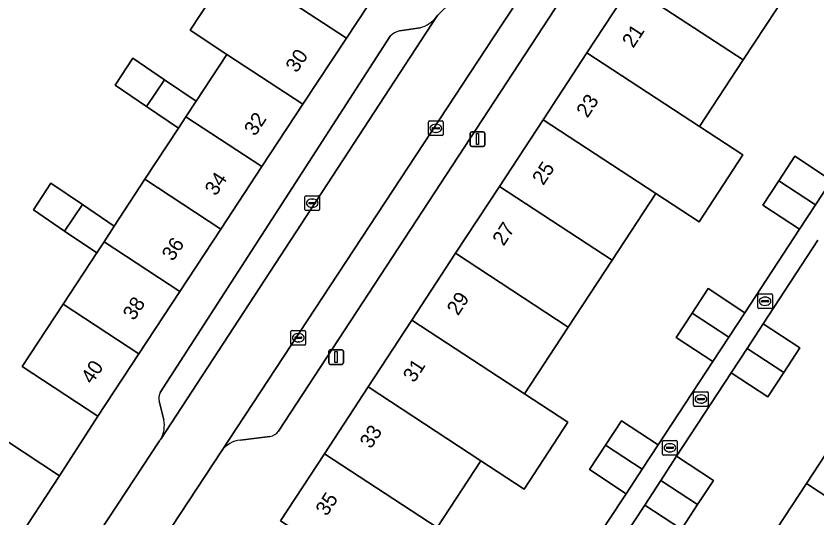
# Model space of a CAD drawing. Extents: x 159279 to 160377, y 384531 to 385888.
# Drawn here: x 159703.6 to 159758.3, y 385128 to 385162.2 of the extents above; entities that cross this region are included whole.
import ezdxf

# ---------------------------------------------------------------- set-up
doc = ezdxf.new("R2010")
doc.units = 0
for name, color, linetype in [('IMGEO_Erf', 7, 'Continuous'), ('IMGEO_Kolk', 7, 'Continuous'), ('IMGEO_Lichtmast', 7, 'Continuous'), ('IMGEO_Pand', 7, 'Continuous'), ('IMGEO_Pand_nummerreeks', 7, 'Continuous'), ('IMGEO_Parkeervlak_open', 7, 'Continuous'), ('IMGEO_Rijbaan_lokaal_open', 7, 'Continuous'), ('IMGEO_Rioolput', 7, 'Continuous'), ('IMGEO_Voetpad_open', 7, 'Continuous')]:
    doc.layers.add(name, color=color, linetype=linetype)

msp = doc.modelspace()

# ---------------------------------------------------------------- linework, layer by layer
at = {"layer": 'IMGEO_Erf'}
for points in [[(159759.28, 385168.349), (159756.293, 385163.786), (159753.306, 385159.222), (159750.318, 385154.659), (159753.265, 385152.73), (159750.282, 385148.163), (159747.331, 385150.095), (159744.344, 385145.532), (159741.357, 385140.969), (159738.37, 385136.405), (159741.326, 385134.47), (159738.339, 385129.907), (159735.382, 385131.842), (159732.395, 385127.278)], [(159701.691, 385134.05), (159706.607, 385130.815), (159709.243, 385134.889), (159704.061, 385138.271), (159706.858, 385142.536), (159709.157, 385146.04), (159706.965, 385147.526), (159704.833, 385148.972), (159706.024, 385150.797), (159708.188, 385149.33), (159710.352, 385147.862), (159712.453, 385151.066), (159714.741, 385154.553), (159712.552, 385156.037), (159710.414, 385157.487), (159711.629, 385159.329), (159713.79, 385157.864), (159715.951, 385156.398), (159718.048, 385159.596), (159715.542, 385161.244), (159718.508, 385165.756)], [(159741.554, 385123.901), (159745.311, 385129.587), (159742.801, 385131.23), (159743.893, 385132.898), (159744.985, 385134.567), (159747.495, 385132.924), (159751.236, 385138.614), (159748.726, 385140.257), (159749.818, 385141.925), (159750.91, 385143.594), (159753.42, 385141.951), (159757.142, 385147.651), (159754.631, 385149.294), (159755.723, 385150.963), (159756.815, 385152.631), (159759.326, 385150.988)], [(159758.395, 385146.894), (159754.668, 385141.188), (159757.176, 385139.549), (159756.075, 385137.875), (159754.982, 385136.212), (159752.476, 385137.839), (159748.755, 385132.149), (159751.271, 385130.492), (159750.184, 385128.839), (159749.077, 385127.155), (159746.579, 385128.81), (159742.826, 385123.104), (159745.336, 385121.461), (159744.245, 385119.794), (159743.153, 385118.126), (159740.643, 385119.769), (159738.659, 385116.654), (159745.684, 385112.054), (159748.638, 385116.567), (159751.629, 385121.137), (159754.619, 385125.706), (159757.61, 385130.276), (159760.601, 385134.845)]]:
    msp.add_lwpolyline(points, dxfattribs=at)
at = {"layer": 'IMGEO_Kolk'}
for p, q in [((159731.814, 385154.118), (159731.814, 385154.97)), ((159731.889, 385155.044), (159732.741, 385155.044)), ((159732.302, 385154.824), (159732.327, 385154.824)), ((159732.815, 385154.97), (159732.815, 385154.118)), ((159732.073, 385154.538), (159732.073, 385154.55)), ((159732.511, 385154.501), (159732.113, 385154.501)), ((159732.116, 385154.587), (159732.514, 385154.587)), ((159732.325, 385154.264), (159732.3, 385154.264)), ((159732.557, 385154.55), (159732.557, 385154.538)), ((159732.741, 385154.044), (159731.889, 385154.044)), ((159723.451, 385149.931), (159724.303, 385149.931)), ((159723.376, 385149.005), (159723.376, 385149.857)), ((159723.635, 385149.425), (159723.635, 385149.437)), ((159724.073, 385149.388), (159723.675, 385149.388)), ((159723.678, 385149.474), (159724.076, 385149.474)), ((159723.864, 385149.711), (159723.889, 385149.711)), ((159724.119, 385149.437), (159724.119, 385149.425)), ((159724.377, 385149.857), (159724.377, 385149.005)), ((159724.303, 385148.931), (159723.451, 385148.931)), ((159723.887, 385149.151), (159723.862, 385149.151)), ((159754.288, 385142.305), (159754.288, 385143.157)), ((159754.363, 385143.231), (159755.215, 385143.231)), ((159754.59, 385142.774), (159754.988, 385142.774)), ((159754.776, 385143.011), (159754.801, 385143.011)), ((159755.289, 385143.157), (159755.289, 385142.305)), ((159755.215, 385142.231), (159754.363, 385142.231)), ((159754.547, 385142.725), (159754.547, 385142.737)), ((159754.985, 385142.688), (159754.587, 385142.688)), ((159754.799, 385142.451), (159754.774, 385142.451)), ((159755.031, 385142.737), (159755.031, 385142.725)), ((159722.423, 385139.81), (159722.423, 385140.662)), ((159722.498, 385140.736), (159723.35, 385140.736)), ((159723.424, 385140.662), (159723.424, 385139.81)), ((159722.682, 385140.23), (159722.682, 385140.242)), ((159723.12, 385140.193), (159722.722, 385140.193)), ((159722.725, 385140.279), (159723.123, 385140.279)), ((159722.911, 385140.516), (159722.936, 385140.516)), ((159723.166, 385140.242), (159723.166, 385140.23)), ((159723.35, 385139.736), (159722.498, 385139.736)), ((159722.934, 385139.956), (159722.909, 385139.956)), ((159747.793, 385132.298), (159747.793, 385133.15)), ((159747.868, 385133.224), (159748.72, 385133.224)), ((159748.281, 385133.004), (159748.306, 385133.004)), ((159748.794, 385133.15), (159748.794, 385132.298)), ((159748.052, 385132.718), (159748.052, 385132.73)), ((159748.49, 385132.681), (159748.092, 385132.681)), ((159748.095, 385132.767), (159748.493, 385132.767)), ((159748.304, 385132.444), (159748.279, 385132.444)), ((159748.536, 385132.73), (159748.536, 385132.718)), ((159748.72, 385132.224), (159747.868, 385132.224))]:
    msp.add_line(p, q, dxfattribs=at)
for points in [[(159731.814, 385154.118), (159731.814, 385154.97)], [(159731.889, 385155.044), (159732.741, 385155.044)], [(159732.815, 385154.97), (159732.815, 385154.118)], [(159732.741, 385154.044), (159731.889, 385154.044)], [(159723.451, 385149.931), (159724.303, 385149.931)], [(159723.376, 385149.005), (159723.376, 385149.857)], [(159724.377, 385149.857), (159724.377, 385149.005)], [(159724.303, 385148.931), (159723.451, 385148.931)], [(159754.288, 385142.305), (159754.288, 385143.157)], [(159754.363, 385143.231), (159755.215, 385143.231)], [(159755.289, 385143.157), (159755.289, 385142.305)], [(159755.215, 385142.231), (159754.363, 385142.231)], [(159722.423, 385139.81), (159722.423, 385140.662)], [(159722.498, 385140.736), (159723.35, 385140.736)], [(159723.424, 385140.662), (159723.424, 385139.81)], [(159723.35, 385139.736), (159722.498, 385139.736)], [(159747.793, 385132.298), (159747.793, 385133.15)], [(159747.868, 385133.224), (159748.72, 385133.224)], [(159748.794, 385133.15), (159748.794, 385132.298)], [(159748.72, 385132.224), (159747.868, 385132.224)]]:
    msp.add_lwpolyline(points, dxfattribs=at)
for centre, radius, start, end in [((159731.891, 385154.968), 0.0765, 91.552, 178.448), ((159731.891, 385154.968), 0.0765, 91.552, 178.448), ((159732.739, 385154.968), 0.0765, 1.552, 88.448), ((159732.739, 385154.968), 0.0765, 1.552, 88.448), ((159732.113, 385154.547), 0.0403, 85.8775, 175.7526), ((159732.11, 385154.537), 0.0366, 178.938, 274.7102), ((159732.514, 385154.544), 0.043, 264.8664, 352.4533), ((159732.518, 385154.549), 0.0386, 1.7309, 96.639), ((159731.891, 385154.12), 0.0765, 181.552, 268.448), ((159731.891, 385154.12), 0.0765, 181.552, 268.448), ((159732.739, 385154.12), 0.0765, 271.552, 358.448), ((159732.739, 385154.12), 0.0765, 271.552, 358.448), ((159723.453, 385149.855), 0.0765, 91.552, 178.448), ((159723.453, 385149.855), 0.0765, 91.552, 178.448), ((159724.301, 385149.855), 0.0765, 1.552, 88.448), ((159724.301, 385149.855), 0.0765, 1.552, 88.448), ((159723.675, 385149.434), 0.0403, 85.8775, 175.7526), ((159723.672, 385149.424), 0.0366, 178.938, 274.7102), ((159724.076, 385149.431), 0.043, 264.8664, 352.4533), ((159724.08, 385149.436), 0.0386, 1.7309, 96.639), ((159723.453, 385149.007), 0.0765, 181.552, 268.448), ((159723.453, 385149.007), 0.0765, 181.552, 268.448), ((159724.301, 385149.007), 0.0765, 271.552, 358.448), ((159724.301, 385149.007), 0.0765, 271.552, 358.448), ((159754.365, 385143.155), 0.0765, 91.552, 178.448), ((159754.365, 385143.155), 0.0765, 91.552, 178.448), ((159754.587, 385142.734), 0.0403, 85.8775, 175.7526), ((159754.992, 385142.736), 0.0386, 1.7309, 96.639), ((159755.213, 385143.155), 0.0765, 1.552, 88.448), ((159755.213, 385143.155), 0.0765, 1.552, 88.448), ((159754.365, 385142.307), 0.0765, 181.552, 268.448), ((159754.365, 385142.307), 0.0765, 181.552, 268.448), ((159754.584, 385142.724), 0.0366, 178.938, 274.7102), ((159754.988, 385142.731), 0.043, 264.8664, 352.4533), ((159755.213, 385142.307), 0.0765, 271.552, 358.448), ((159755.213, 385142.307), 0.0765, 271.552, 358.448), ((159722.5, 385140.66), 0.0765, 91.552, 178.448), ((159722.5, 385140.66), 0.0765, 91.552, 178.448), ((159723.348, 385140.66), 0.0765, 1.552, 88.448), ((159723.348, 385140.66), 0.0765, 1.552, 88.448), ((159722.722, 385140.239), 0.0403, 85.8775, 175.7526), ((159722.719, 385140.229), 0.0366, 178.938, 274.7102), ((159723.123, 385140.236), 0.043, 264.8664, 352.4533), ((159723.127, 385140.241), 0.0386, 1.7309, 96.639), ((159722.5, 385139.812), 0.0765, 181.552, 268.448), ((159722.5, 385139.812), 0.0765, 181.552, 268.448), ((159723.348, 385139.812), 0.0765, 271.552, 358.448), ((159723.348, 385139.812), 0.0765, 271.552, 358.448), ((159747.87, 385133.148), 0.0765, 91.552, 178.448), ((159747.87, 385133.148), 0.0765, 91.552, 178.448), ((159748.718, 385133.148), 0.0765, 1.552, 88.448), ((159748.718, 385133.148), 0.0765, 1.552, 88.448), ((159748.092, 385132.727), 0.0403, 85.8775, 175.7526), ((159748.089, 385132.717), 0.0366, 178.938, 274.7102), ((159748.493, 385132.724), 0.043, 264.8664, 352.4533), ((159748.497, 385132.729), 0.0386, 1.7309, 96.639), ((159747.87, 385132.3), 0.0765, 181.552, 268.448), ((159747.87, 385132.3), 0.0765, 181.552, 268.448), ((159748.718, 385132.3), 0.0765, 271.552, 358.448), ((159748.718, 385132.3), 0.0765, 271.552, 358.448)]:
    msp.add_arc(centre, radius, start, end, dxfattribs=at)
for centre, major_axis, ratio, start_param, end_param in [((159732.301, 385154.544), (-0.387, 0.002), 0.722429, 4.712389, 7.853982), ((159732.326, 385154.544), (-0.39, 0.002), 0.717154, 1.570796, 4.712389), ((159723.863, 385149.431), (-0.387, 0.002), 0.722429, 4.712389, 7.853982), ((159723.888, 385149.431), (-0.39, 0.002), 0.717154, 1.570796, 4.712389), ((159754.775, 385142.731), (-0.387, 0.002), 0.722429, 4.712389, 7.853982), ((159754.8, 385142.731), (-0.39, 0.002), 0.717154, 1.570796, 4.712389), ((159722.91, 385140.236), (-0.387, 0.002), 0.722429, 4.712389, 7.853982), ((159722.935, 385140.236), (-0.39, 0.002), 0.717154, 1.570796, 4.712389), ((159748.28, 385132.724), (-0.387, 0.002), 0.722429, 4.712389, 7.853982), ((159748.305, 385132.724), (-0.39, 0.002), 0.717154, 1.570796, 4.712389)]:
    msp.add_ellipse(centre, major_axis=major_axis, ratio=ratio, start_param=start_param, end_param=end_param, dxfattribs=at)
at = {"layer": 'IMGEO_Lichtmast'}
for p, q in [((159734.763, 385154.303), (159735.553, 385154.303)), ((159735.553, 385154.303), (159734.763, 385154.303)), ((159734.663, 385153.403), (159734.663, 385154.203)), ((159734.663, 385154.203), (159734.663, 385153.403)), ((159735.653, 385154.203), (159735.653, 385153.403)), ((159735.653, 385153.403), (159735.653, 385154.203)), ((159735.553, 385153.303), (159734.763, 385153.303)), ((159734.763, 385153.303), (159735.553, 385153.303)), ((159725.007, 385138.517), (159725.007, 385139.317)), ((159725.007, 385139.317), (159725.007, 385138.517)), ((159725.107, 385139.417), (159725.897, 385139.417)), ((159725.897, 385139.417), (159725.107, 385139.417)), ((159725.997, 385139.317), (159725.997, 385138.517)), ((159725.997, 385138.517), (159725.997, 385139.317)), ((159725.897, 385138.417), (159725.107, 385138.417)), ((159725.107, 385138.417), (159725.897, 385138.417))]:
    msp.add_line(p, q, dxfattribs=at)
for points in [[(159735.083, 385154.178), (159735.233, 385154.178), (159735.233, 385153.428), (159735.083, 385153.428), (159735.083, 385154.178)], [(159725.427, 385139.292), (159725.577, 385139.292), (159725.577, 385138.542), (159725.427, 385138.542), (159725.427, 385139.292)]]:
    msp.add_lwpolyline(points, dxfattribs=at)
for centre, start, end in [((159734.763, 385154.203), 90, 180), ((159734.763, 385154.203), 90, 180), ((159735.553, 385154.203), 0, 90), ((159735.553, 385154.203), 360, 90), ((159734.763, 385153.403), 180, 270), ((159734.763, 385153.403), 180, 270), ((159735.553, 385153.403), 270, 0), ((159735.553, 385153.403), 270, 0), ((159725.107, 385139.317), 90, 180), ((159725.107, 385139.317), 90, 180), ((159725.897, 385139.317), 0, 90), ((159725.897, 385139.317), 360, 90), ((159725.107, 385138.517), 180, 270), ((159725.107, 385138.517), 180, 270), ((159725.897, 385138.517), 270, 0), ((159725.897, 385138.517), 270, 0)]:
    msp.add_arc(centre, 0.1, start, end, dxfattribs=at)
at = {"layer": 'IMGEO_Pand'}
for points in [[(159721.474, 385170.269), (159718.508, 385165.756), (159726.203, 385160.698), (159729.169, 385165.211)], [(159756.293, 385163.786), (159748.595, 385168.824), (159745.608, 385164.261), (159753.306, 385159.222)], [(159726.203, 385160.698), (159718.508, 385165.756), (159715.542, 385161.244), (159718.048, 385159.596), (159723.237, 385156.184)], [(159745.608, 385164.261), (159742.621, 385159.697), (159750.318, 385154.659), (159753.306, 385159.222)], [(159742.621, 385159.697), (159739.635, 385155.134), (159747.331, 385150.095), (159750.282, 385148.163), (159753.265, 385152.73), (159750.318, 385154.659)], [(159713.79, 385157.864), (159711.629, 385159.329), (159710.414, 385157.487), (159712.552, 385156.037)], [(159723.237, 385156.184), (159718.048, 385159.596), (159715.951, 385156.398), (159715.251, 385155.331), (159720.44, 385151.928)], [(159715.951, 385156.398), (159713.79, 385157.864), (159712.552, 385156.037), (159714.741, 385154.553), (159715.251, 385155.331)], [(159720.44, 385151.928), (159715.251, 385155.331), (159714.741, 385154.553), (159712.453, 385151.066), (159717.639, 385147.665)], [(159739.635, 385155.134), (159736.648, 385150.57), (159744.344, 385145.532), (159747.331, 385150.095)], [(159759.326, 385150.988), (159756.815, 385152.631), (159755.723, 385150.963), (159758.234, 385149.32)], [(159717.639, 385147.665), (159712.453, 385151.066), (159710.352, 385147.862), (159709.656, 385146.801), (159714.837, 385143.402)], [(159758.234, 385149.32), (159755.723, 385150.963), (159754.631, 385149.294), (159757.142, 385147.651)], [(159708.188, 385149.33), (159706.024, 385150.797), (159704.833, 385148.972), (159706.965, 385147.526)], [(159736.648, 385150.57), (159733.661, 385146.006), (159741.357, 385140.969), (159744.344, 385145.532)], [(159708.188, 385149.33), (159706.965, 385147.526), (159709.157, 385146.04), (159709.656, 385146.801), (159710.352, 385147.862)], [(159714.837, 385143.402), (159709.656, 385146.801), (159709.157, 385146.04), (159706.858, 385142.536), (159712.036, 385139.14)], [(159733.661, 385146.006), (159730.674, 385141.443), (159738.37, 385136.405), (159741.357, 385140.969)], [(159753.42, 385141.951), (159750.91, 385143.594), (159749.818, 385141.925), (159752.328, 385140.283)], [(159712.036, 385139.14), (159706.858, 385142.536), (159704.061, 385138.271), (159709.243, 385134.889)], [(159752.328, 385140.283), (159749.818, 385141.925), (159748.726, 385140.257), (159751.236, 385138.614)], [(159730.674, 385141.443), (159727.687, 385136.879), (159735.382, 385131.842), (159738.339, 385129.907), (159741.326, 385134.47), (159738.37, 385136.405)], [(159754.668, 385141.188), (159753.572, 385139.514), (159756.075, 385137.875), (159757.176, 385139.549)], [(159756.075, 385137.875), (159753.572, 385139.514), (159752.476, 385137.839), (159754.982, 385136.212)], [(159727.687, 385136.879), (159724.7, 385132.316), (159732.395, 385127.278), (159735.382, 385131.842)], [(159760.601, 385134.845), (159757.61, 385130.276), (159765.318, 385125.231), (159768.308, 385129.801)], [(159706.607, 385130.815), (159701.691, 385134.05), (159698.597, 385129.348), (159703.536, 385126.106)], [(159747.495, 385132.924), (159744.985, 385134.567), (159743.893, 385132.898), (159746.403, 385131.256)], [(159746.403, 385131.256), (159743.893, 385132.898), (159742.801, 385131.23), (159745.311, 385129.587)], [(159724.7, 385132.316), (159721.708, 385127.744), (159724.222, 385126.102), (159729.408, 385122.715), (159732.395, 385127.278)], [(159748.755, 385132.149), (159747.667, 385130.48), (159750.184, 385128.839), (159751.271, 385130.492)], [(159750.184, 385128.839), (159747.667, 385130.48), (159746.579, 385128.81), (159749.077, 385127.155)], [(159757.61, 385130.276), (159754.619, 385125.706), (159762.328, 385120.662), (159765.318, 385125.231)]]:
    msp.add_lwpolyline(points, close=True, dxfattribs=at)
at = {"layer": 'IMGEO_Parkeervlak_open'}
for points in [[(159750.54, 385182.499), (159738.36, 385163.97), (159736.795, 385161.588), (159717.674, 385132.499)], [(159721.581, 385133.868), (159750.679, 385178.362)], [(159713.525, 385133.304), (159732.356, 385162.155)], [(159731.237, 385161.414), (159729.824, 385161.194)], [(159729.191, 385160.831), (159713.502, 385136.49)], [(159713.421, 385135.907), (159713.737, 385134.622)], [(159718.966, 385133.243), (159720.975, 385133.503)]]:
    msp.add_lwpolyline(points, dxfattribs=at)
for centre, radius, start, end in [((159730.716, 385163.416), 2.068, 284.5803, 322.4446), ((159730.086, 385160.004), 1.219, 102.4164, 137.2487), ((159714.209, 385136.095), 0.81, 150.785, 193.3953), ((159711.914, 385134.239), 1.863, 329.8672, 11.8573), ((159720.846, 385134.403), 0.909, 278.173, 323.949), ((159719.144, 385131.44), 1.812, 95.6458, 144.2253)]:
    msp.add_arc(centre, radius, start, end, dxfattribs=at)
at = {"layer": 'IMGEO_Rijbaan_lokaal_open'}
for points in [[(159790.134, 385250.048), (159789.242, 385248.698), (159780.316, 385235.239), (159758.088, 385201.287), (159758.042, 385201.217), (159749.253, 385187.737), (159749.15, 385187.579), (159744.657, 385180.708), (159733.384, 385163.188), (159732.442, 385162.275), (159732.356, 385162.155), (159713.525, 385133.304)], [(159713.453, 385133.189), (159698.394, 385110.368), (159701.902, 385108.043), (159708.904, 385119.123), (159709.383, 385119.881), (159714.06, 385126.992), (159714.3, 385127.368), (159717.674, 385132.499), (159736.795, 385161.588), (159738.36, 385163.97), (159750.54, 385182.499), (159751.241, 385183.584), (159760.644, 385197.907)]]:
    msp.add_lwpolyline(points, dxfattribs=at)
msp.add_arc((159711.737, 385134.343), 2.068, 326.0701, 329.8296, dxfattribs=at)
at = {"layer": 'IMGEO_Rioolput'}
for p, q in [((159749.916, 385135.626), (159749.916, 385136.478)), ((159749.991, 385136.552), (159750.843, 385136.552)), ((159750.404, 385136.332), (159750.429, 385136.332)), ((159750.917, 385136.478), (159750.917, 385135.626)), ((159750.175, 385136.046), (159750.175, 385136.058)), ((159750.613, 385136.009), (159750.215, 385136.009)), ((159750.218, 385136.095), (159750.616, 385136.095)), ((159750.427, 385135.772), (159750.402, 385135.772)), ((159750.659, 385136.058), (159750.659, 385136.046)), ((159750.843, 385135.552), (159749.991, 385135.552))]:
    msp.add_line(p, q, dxfattribs=at)
for points in [[(159749.916, 385135.626), (159749.916, 385136.478)], [(159749.991, 385136.552), (159750.843, 385136.552)], [(159750.917, 385136.478), (159750.917, 385135.626)], [(159750.843, 385135.552), (159749.991, 385135.552)]]:
    msp.add_lwpolyline(points, dxfattribs=at)
for centre, radius, start, end in [((159749.993, 385136.476), 0.0765, 91.552, 178.448), ((159749.993, 385136.476), 0.0765, 91.552, 178.448), ((159750.841, 385136.476), 0.0765, 1.552, 88.448), ((159750.841, 385136.476), 0.0765, 1.552, 88.448), ((159750.215, 385136.055), 0.0403, 85.8775, 175.7526), ((159750.212, 385136.045), 0.0366, 178.938, 274.7102), ((159750.616, 385136.052), 0.043, 264.8664, 352.4533), ((159750.62, 385136.057), 0.0386, 1.7309, 96.639), ((159749.993, 385135.628), 0.0765, 181.552, 268.448), ((159749.993, 385135.628), 0.0765, 181.552, 268.448), ((159750.841, 385135.628), 0.0765, 271.552, 358.448), ((159750.841, 385135.628), 0.0765, 271.552, 358.448)]:
    msp.add_arc(centre, radius, start, end, dxfattribs=at)
for centre, major_axis, ratio, start_param, end_param in [((159750.403, 385136.052), (-0.387, 0.002), 0.722429, 4.712389, 7.853982), ((159750.428, 385136.052), (-0.39, 0.002), 0.717154, 1.570796, 4.712389)]:
    msp.add_ellipse(centre, major_axis=major_axis, ratio=ratio, start_param=start_param, end_param=end_param, dxfattribs=at)
at = {"layer": 'IMGEO_Voetpad_open'}
for points in [[(159706.647, 385097.723), (159706.278, 385099.519), (159710.513, 385105.948), (159710.762, 385106.326), (159713.175, 385109.987), (159715.862, 385114.066), (159718.613, 385118.242), (159721.419, 385121.837), (159724.222, 385126.102), (159721.708, 385127.744), (159724.7, 385132.316), (159727.687, 385136.879), (159730.674, 385141.443), (159733.661, 385146.006), (159736.648, 385150.57), (159739.635, 385155.134), (159742.621, 385159.697), (159745.608, 385164.261), (159748.595, 385168.824), (159751.582, 385173.388), (159752.386, 385174.64), (159755.22, 385179.005), (159758.622, 385184.185), (159767.308, 385197.439)], [(159743.122, 385186.435), (159741.323, 385183.707), (159738.065, 385178.749), (159735.1, 385174.237), (159732.134, 385169.724), (159729.169, 385165.211), (159726.203, 385160.698), (159723.237, 385156.184), (159720.44, 385151.928), (159717.639, 385147.665), (159714.837, 385143.402), (159712.036, 385139.14), (159709.243, 385134.889), (159706.607, 385130.815), (159703.536, 385126.106)], [(159750.679, 385178.362), (159721.581, 385133.868)], [(159732.356, 385162.155), (159732.442, 385162.275)], [(159729.824, 385161.194), (159731.237, 385161.414)], [(159713.502, 385136.49), (159729.191, 385160.831)], [(159759.326, 385150.988), (159758.234, 385149.32), (159757.142, 385147.651), (159753.42, 385141.951), (159752.328, 385140.283), (159751.236, 385138.614), (159747.495, 385132.924), (159746.403, 385131.256), (159745.311, 385129.587), (159741.554, 385123.901)], [(159734.144, 385093.901), (159738.457, 385100.539), (159739.702, 385102.435), (159743.71, 385108.565), (159744.833, 385110.239), (159745.938, 385111.885), (159745.684, 385112.054), (159738.659, 385116.654), (159740.643, 385119.769), (159741.735, 385121.436), (159742.826, 385123.104), (159746.579, 385128.81), (159747.667, 385130.48), (159748.755, 385132.149), (159752.476, 385137.839), (159753.572, 385139.514), (159754.668, 385141.188), (159758.395, 385146.894)], [(159713.737, 385134.622), (159713.421, 385135.907)], [(159720.975, 385133.503), (159718.966, 385133.243)], [(159671.239, 385069.281), (159674.162, 385073.664), (159675.984, 385076.419), (159677.551, 385078.787), (159686.281, 385091.986), (159696.772, 385107.91), (159696.824, 385107.99), (159698.394, 385110.368), (159713.453, 385133.189)], [(159717.674, 385132.499), (159714.3, 385127.368), (159714.06, 385126.992), (159715.068, 385126.341), (159710.99, 385120.153), (159709.383, 385119.881), (159708.904, 385119.123), (159701.902, 385108.043), (159703.399, 385107.05), (159701.907, 385104.637), (159701.57, 385104.092), (159700.393, 385102.286)]]:
    msp.add_lwpolyline(points, dxfattribs=at)
for centre, radius, start, end in [((159730.716, 385163.416), 2.068, 284.5803, 322.4446), ((159730.086, 385160.004), 1.219, 102.4164, 137.2487), ((159714.209, 385136.095), 0.81, 150.785, 193.3953), ((159711.914, 385134.239), 1.863, 329.8672, 11.8573), ((159720.846, 385134.403), 0.909, 278.173, 323.949), ((159711.737, 385134.343), 2.068, 326.0701, 329.8296), ((159719.144, 385131.44), 1.812, 95.6458, 144.2253)]:
    msp.add_arc(centre, radius, start, end, dxfattribs=at)

# ---------------------------------------------------------------- texts
at = {"layer": 'IMGEO_Pand_nummerreeks'}
for s, rotation, p in [('21', 56.7973, (159745.788, 385159.97)), ('30', 56.6942, (159722.817, 385158.277)), ('23', 56.7973, (159742.665, 385155.2)), ('32', 56.6884, (159719.978, 385153.957)), ('25', 56.7973, (159739.651, 385150.594)), ('34', 56.6942, (159717.293, 385149.871)), ('27', 56.7973, (159736.938, 385146.449)), ('36', 56.6827, (159714.362, 385145.411)), ('38', 56.6884, (159711.7, 385141.36)), ('29', 56.7973, (159733.825, 385141.693)), ('40', 56.6942, (159708.848, 385137.02)), ('31', 56.7973, (159730.83, 385137.116)), ('33', 56.7973, (159727.877, 385132.604)), ('35', 56.7973, (159724.863, 385127.999))]:
    msp.add_text(s, height=1, rotation=rotation, dxfattribs=at).set_placement(p)

doc.saveas('drawing.dxf')
